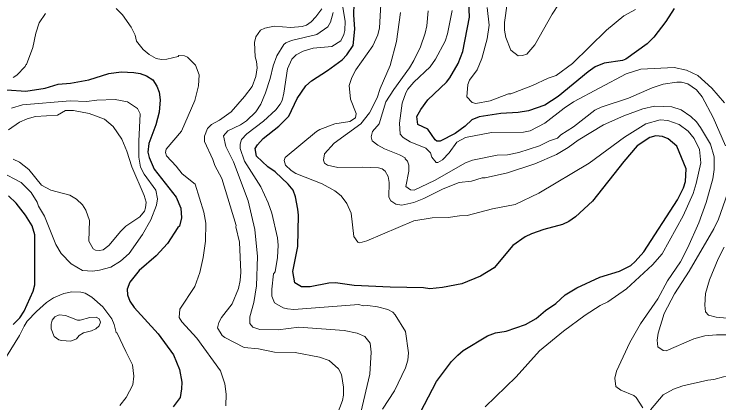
# Model space of a CAD drawing. Extents: x 598.3 to 623.2, y 6902.2 to 6930.1.
# Drawn here: x 604.675 to 606.84, y 6921.072 to 6922.266 of the extents above; entities that cross this region are included whole.
import ezdxf

# ---------------------------------------------------------------- set-up
doc = ezdxf.new("R2010")
doc.units = 0
doc.header["$LTSCALE"] = 0.032
doc.layers.add('1', color=7, linetype='Continuous', lineweight=25)
doc.layers.add('2', color=7, linetype='Continuous', lineweight=13)

msp = doc.modelspace()

# ---------------------------------------------------------------- linework, layer by layer
at = {"layer": '1'}
for points in [[(606.6849, 6921.8829), (606.6671, 6921.8901), (606.6472, 6921.8926), (606.6283, 6921.8869), (606.5897, 6921.8621), (606.5483, 6921.8136), (606.4524, 6921.6916), (606.3995, 6921.6433), (606.3795, 6921.6294), (606.3604, 6921.6204), (606.3021, 6921.605), (606.2647, 6921.5917), (606.2449, 6921.5819), (606.2076, 6921.5553), (606.15, 6921.4866), (606.108, 6921.4608), (606.0506, 6921.4377), (605.9913, 6921.4262), (605.9528, 6921.4224), (605.9324, 6921.4256), (605.8306, 6921.4273), (605.7203, 6921.4328), (605.662, 6921.4409), (605.6423, 6921.4393), (605.5843, 6921.428), (605.5576, 6921.4288), (605.5373, 6921.4408), (605.5315, 6921.4756), (605.5467, 6921.5523), (605.5484, 6921.6488), (605.5469, 6921.6673), (605.5391, 6921.7051), (605.5322, 6921.7258), (605.5175, 6921.7438), (605.4774, 6921.7815), (605.4548, 6921.7972), (605.4198, 6921.8297), (605.4157, 6921.8535), (605.4224, 6921.8645), (605.4405, 6921.8843), (605.4888, 6921.9221), (605.5191, 6921.9524), (605.545, 6922.0073), (605.571, 6922.0462), (605.5891, 6922.0617), (605.6376, 6922.0927), (605.6833, 6922.1256), (605.6978, 6922.1409), (605.7165, 6922.1697), (605.7216, 6922.22), (605.7184, 6922.264), (605.72, 6922.299)], [(606.7027, 6922.2837), (606.6772, 6922.2433), (606.6402, 6922.1957), (606.6196, 6922.1754), (606.5541, 6922.1283), (606.5439, 6922.1243), (606.4877, 6922.1153), (606.46, 6922.104), (606.4383, 6922.0889), (606.347, 6922.0134), (606.3059, 6921.9864), (606.2553, 6921.9694), (606.2238, 6921.9639), (606.1704, 6921.9613), (606.1037, 6921.9509), (606.0811, 6921.942), (606.0606, 6921.9224), (606.0306, 6921.8995), (605.9839, 6921.8765), (605.9737, 6921.8765), (605.9687, 6921.8804), (605.9463, 6921.9129), (605.9159, 6921.927), (605.9127, 6921.9514), (605.9248, 6921.9736), (605.9464, 6922.0025), (606.0039, 6922.0575), (606.0141, 6922.071), (606.0389, 6922.1143), (606.0536, 6922.1519), (606.0738, 6922.257), (606.0722, 6922.3051)], [(604.6531, 6922.0342), (604.7107, 6922.0295), (604.77, 6922.0392), (604.8102, 6922.0512), (604.8487, 6922.0545), (604.9049, 6922.0645), (604.9663, 6922.0838), (605.0037, 6922.0885), (605.043, 6922.0869), (605.0624, 6922.0837), (605.0814, 6922.0766), (605.1016, 6922.0642), (605.1137, 6922.0448), (605.1208, 6922.0261), (605.1234, 6922.003), (605.1202, 6921.9652), (605.1103, 6921.9259), (605.0887, 6921.8686), (605.0855, 6921.8421), (605.09, 6921.8256), (605.105, 6921.7904), (605.1728, 6921.704), (605.1873, 6921.6699), (605.1898, 6921.64), (605.1834, 6921.6144), (605.1785, 6921.6107), (605.1459, 6921.5621), (605.1118, 6921.5232), (605.0589, 6921.4791), (605.031, 6921.4423), (605.0221, 6921.4209), (605.023, 6921.404), (605.0304, 6921.3843), (605.0439, 6921.3651), (605.1176, 6921.2842), (605.1647, 6921.2199), (605.1831, 6921.1745), (605.1906, 6921.1352), (605.1898, 6921.1152), (605.1851, 6921.0886), (605.1641, 6921.0593)], [(605.8627, 6920.928), (605.973, 6921.1376), (606.0193, 6921.1986), (606.0379, 6921.2189), (606.0551, 6921.2329), (606.1295, 6921.2777), (606.154, 6921.2871), (606.1866, 6921.292), (606.2467, 6921.3125), (606.2786, 6921.3316), (606.3077, 6921.3559), (606.3391, 6921.3775), (606.3679, 6921.4039), (606.4035, 6921.4257), (606.4748, 6921.4582), (606.5351, 6921.4768), (606.5694, 6921.494), (606.5835, 6921.5062), (606.6101, 6921.5355), (606.7129, 6921.6958), (606.7314, 6921.733), (606.7375, 6921.7518), (606.7399, 6921.7906), (606.7108, 6921.861), (606.6849, 6921.8829)], [(604.7102, 6921.6488), (604.6816, 6921.6852), (604.6582, 6921.7078)], [(604.672, 6921.3124), (604.6925, 6921.333), (604.7057, 6921.354), (604.7331, 6921.4148), (604.7389, 6921.4344), (604.7382, 6921.5886), (604.7306, 6921.616), (604.7102, 6921.6488)]]:
    msp.add_lwpolyline(points, dxfattribs=at)
at = {"layer": '2'}
for points in [[(605.8035, 6922.3336), (605.7977, 6922.2243), (605.7922, 6922.2024), (605.7774, 6922.1692), (605.7247, 6922.0956), (605.7122, 6922.0713), (605.7047, 6922.0469), (605.7087, 6922.0046), (605.7256, 6921.9614), (605.7241, 6921.9481), (605.7067, 6921.9365), (605.6604, 6921.9291), (605.6148, 6921.912), (605.6037, 6921.9057), (605.5081, 6921.8261), (605.5047, 6921.8163), (605.5088, 6921.8021), (605.526, 6921.7861), (605.5409, 6921.7766), (605.6219, 6921.745), (605.6601, 6921.7234), (605.6797, 6921.7078), (605.6976, 6921.6849), (605.711, 6921.6549), (605.7183, 6921.583), (605.7309, 6921.566), (605.7371, 6921.564), (605.7587, 6921.5695), (605.9031, 6921.6311), (605.9594, 6921.64), (606.0088, 6921.6412), (606.0436, 6921.6465), (606.0675, 6921.6475), (606.1445, 6921.6676), (606.2144, 6921.6813), (606.287, 6921.7166), (606.4416, 6921.8089), (606.5502, 6921.8881), (606.6163, 6921.9294), (606.6604, 6921.9411), (606.6836, 6921.9395), (606.7188, 6921.9273), (606.7462, 6921.9065), (606.7643, 6921.8844), (606.7812, 6921.8505), (606.7853, 6921.8098), (606.7709, 6921.7459), (606.7611, 6921.7148), (606.7304, 6921.6468), (606.6657, 6921.5303), (606.6361, 6921.4957), (606.5562, 6921.4224), (606.4993, 6921.3824), (606.4759, 6921.3712), (606.4297, 6921.3415), (606.3632, 6921.292), (606.2891, 6921.232), (606.2172, 6921.1521), (606.122, 6921.0603)], [(605.8066, 6921.0524), (605.844, 6921.1093), (605.8776, 6921.1797), (605.8843, 6921.2027), (605.8868, 6921.2262), (605.8776, 6921.2909), (605.8462, 6921.3423), (605.8384, 6921.3508), (605.8231, 6921.3586), (605.7918, 6921.3674), (605.7615, 6921.3712), (605.7476, 6921.3706), (605.7337, 6921.3738), (605.5346, 6921.3592), (605.5147, 6921.3607), (605.5018, 6921.3644), (605.4755, 6921.3797), (605.4667, 6921.4), (605.4667, 6921.4209), (605.4723, 6921.4682), (605.4771, 6921.475), (605.4844, 6921.5184), (605.4861, 6921.5569), (605.4843, 6921.5791), (605.4665, 6921.6552), (605.4557, 6921.6861), (605.4333, 6921.7359), (605.3832, 6921.8149), (605.3697, 6921.8532), (605.3695, 6921.8669), (605.3735, 6921.881), (605.3903, 6921.8981), (605.4416, 6921.9379), (605.4788, 6921.9727), (605.4925, 6921.9898), (605.4982, 6922.0011), (605.5039, 6922.0235), (605.5153, 6922.0985), (605.5286, 6922.1279), (605.5418, 6922.141), (605.5628, 6922.1526), (605.594, 6922.1614), (605.6517, 6922.1671), (605.6793, 6922.1839), (605.6884, 6922.2034), (605.6911, 6922.2163), (605.6917, 6922.2442), (605.6821, 6922.3054)], [(606.3497, 6922.2988), (606.3284, 6922.2661), (606.2745, 6922.1724), (606.2507, 6922.1435), (606.2368, 6922.1387), (606.2236, 6922.1379), (606.2009, 6922.1552), (606.1862, 6922.1943), (606.1813, 6922.2174), (606.1818, 6922.2403), (606.1903, 6922.2985)], [(605.3258, 6921.0631), (605.3266, 6921.0988), (605.3227, 6921.1306), (605.3087, 6921.1708), (605.2361, 6921.2707), (605.1908, 6921.3209), (605.1818, 6921.3344), (605.184, 6921.3595), (605.2301, 6921.4294), (605.2455, 6921.4727), (605.2562, 6921.5184), (605.2627, 6921.5691), (605.2643, 6921.6236), (605.2578, 6921.6582), (605.2309, 6921.7438), (605.1918, 6921.7757), (605.1732, 6921.7992), (605.1428, 6921.8311), (605.1397, 6921.8407), (605.1422, 6921.8515), (605.1889, 6921.907), (605.23, 6922.0005), (605.2415, 6922.0458), (605.244, 6922.0793), (605.2327, 6922.1095), (605.2081, 6922.1339), (605.1987, 6922.1378), (605.1813, 6922.1395), (605.1791, 6922.1363), (605.1444, 6922.1279), (605.1278, 6922.1266), (605.1116, 6922.1299), (605.09, 6922.1421), (605.0718, 6922.1579), (605.0514, 6922.1837), (605.0465, 6922.2018), (605.0346, 6922.2259), (605.0083, 6922.2642), (604.9887, 6922.284)], [(605.6204, 6922.2828), (605.6024, 6922.2583), (605.5874, 6922.2425), (605.5732, 6922.232), (605.5596, 6922.2281), (605.525, 6922.2254), (605.4742, 6922.2294), (605.4454, 6922.2231), (605.4318, 6922.217), (605.4173, 6922.1962), (605.414, 6922.179), (605.4157, 6922.1347), (605.4198, 6922.1207), (605.4213, 6922.1012), (605.4181, 6922.0742), (605.4067, 6922.0442), (605.3831, 6922.0132), (605.3415, 6921.9658), (605.3059, 6921.9405), (605.2818, 6921.927), (605.2693, 6921.9146), (605.2595, 6921.8914), (605.2603, 6921.8745), (605.2852, 6921.82), (605.2913, 6921.8011), (605.3128, 6921.7615), (605.3571, 6921.6167), (605.3559, 6921.6123), (605.3678, 6921.5662), (605.3712, 6921.4737), (605.3696, 6921.4477), (605.3647, 6921.4234), (605.345, 6921.3762), (605.3119, 6921.3339), (605.3043, 6921.3188), (605.3001, 6921.3027), (605.3143, 6921.2793), (605.3228, 6921.2724), (605.3822, 6921.2425), (605.4257, 6921.2377), (605.4751, 6921.2281), (605.539, 6921.2264), (605.613, 6921.2127), (605.6425, 6921.202), (605.6713, 6921.1764), (605.6804, 6921.159), (605.6868, 6921.1207), (605.6868, 6921.0959), (605.6836, 6921.0797), (605.6625, 6921.0232)], [(605.9475, 6922.2766), (605.9426, 6922.2308), (605.9377, 6922.2081), (605.9239, 6922.1661), (605.9036, 6922.1239), (605.8902, 6922.1017), (605.8414, 6922.0351), (605.8172, 6921.9965), (605.7966, 6921.9292), (605.7765, 6921.9059), (605.7719, 6921.889), (605.7751, 6921.8767), (605.7929, 6921.8636), (605.8134, 6921.8524), (605.8595, 6921.8342), (605.8761, 6921.8246), (605.8765, 6921.8213), (605.8834, 6921.8141), (605.8877, 6921.802), (605.8876, 6921.7835), (605.8787, 6921.7366), (605.8934, 6921.7267), (605.9043, 6921.7259), (605.9667, 6921.7553), (606.0622, 6921.8099), (606.0837, 6921.8179), (606.1591, 6921.8328), (606.1909, 6921.8343), (606.2254, 6921.8409), (606.2894, 6921.8616), (606.3198, 6921.8772), (606.3445, 6921.8852), (606.355, 6921.8952), (606.394, 6921.9205), (606.4589, 6921.9708), (606.4787, 6921.9804), (606.5629, 6922.0079), (606.6357, 6922.0395), (606.6688, 6922.0512), (606.7114, 6922.057), (606.7254, 6922.0569), (606.7446, 6922.052), (606.7717, 6922.0333), (606.7888, 6922.0119), (606.8228, 6921.9488), (606.8607, 6921.8616)], [(605.958, 6921.8273), (605.9548, 6921.8406), (605.9399, 6921.8546), (605.8923, 6921.8736), (605.8699, 6921.8875), (605.8616, 6921.8978), (605.8594, 6921.9309), (605.8678, 6921.9923), (605.8781, 6922.0243), (605.8847, 6922.0356), (605.9029, 6922.0568), (605.9538, 6922.1048), (605.9695, 6922.1277), (605.9996, 6922.183), (606.0064, 6922.2061), (606.0211, 6922.2777)], [(606.0975, 6922.0956), (606.0744, 6922.0632), (606.069, 6922.0497), (606.0665, 6922.0127), (606.0821, 6921.9947), (606.0941, 6921.9922), (606.138, 6922.0003), (606.194, 6922.0213), (606.2009, 6922.0214), (606.2678, 6922.0467), (606.3164, 6922.0695), (606.3407, 6922.0774), (606.3908, 6922.1148), (606.4951, 6922.2168), (606.5487, 6922.2608), (606.5843, 6922.2802)], [(606.1288, 6922.2863), (606.1344, 6922.2321), (606.1288, 6922.1903), (606.1123, 6922.1296), (606.0975, 6922.0956)], [(604.7711, 6922.2686), (604.752, 6922.2391), (604.7415, 6922.2073), (604.7326, 6922.1636), (604.7133, 6922.1118), (604.7099, 6922.1093), (604.7092, 6922.1049), (604.6837, 6922.0786), (604.6724, 6922.0716)], [(605.6049, 6922.2033), (605.639, 6922.2272), (605.6466, 6922.2413), (605.6552, 6922.2708)], [(606.8217, 6921.7598), (606.8257, 6921.7885), (606.8257, 6921.8278), (606.8143, 6921.867), (606.7838, 6921.9183), (606.7714, 6921.9349), (606.754, 6921.9516), (606.7249, 6921.9722), (606.6961, 6921.9817), (606.6431, 6921.9833), (606.6072, 6921.9751), (606.5484, 6921.9539), (606.4863, 6921.9261), (606.4081, 6921.8788), (606.3772, 6921.8565), (606.3415, 6921.835), (606.2751, 6921.8067), (606.1911, 6921.7784), (606.1221, 6921.7631), (606.1129, 6921.7629), (606.0808, 6921.7533), (606.0422, 6921.7493), (605.9931, 6921.7297), (605.9343, 6921.6994), (605.9031, 6921.6874), (605.8663, 6921.6798), (605.8482, 6921.6829), (605.8329, 6921.6922), (605.8261, 6921.7036), (605.8269, 6921.7495), (605.8245, 6921.7677), (605.815, 6921.7838), (605.8054, 6921.7912), (605.7946, 6921.794), (605.7453, 6921.7963), (605.6696, 6921.7947), (605.6379, 6921.8018), (605.6289, 6921.8089), (605.6254, 6921.8181), (605.6284, 6921.8371), (605.6586, 6921.8699), (605.7398, 6921.9294), (605.767, 6921.9629), (605.7903, 6922.009), (605.7996, 6922.0373), (605.8302, 6922.1082), (605.8504, 6922.1827), (605.8618, 6922.2713)], [(605.7402, 6921.0424), (605.7676, 6921.1603), (605.7718, 6921.2275), (605.7686, 6921.255), (605.7527, 6921.2755), (605.7295, 6921.2864), (605.6896, 6921.2944), (605.5495, 6921.3041), (605.4859, 6921.2961), (605.4302, 6921.2977), (605.4086, 6921.3042), (605.3995, 6921.3157), (605.3996, 6921.3367), (605.4115, 6921.3805), (605.4198, 6921.4315), (605.4229, 6921.5213), (605.4148, 6921.6047), (605.3942, 6921.6926), (605.3491, 6921.812), (605.3254, 6921.8593), (605.3186, 6921.8923), (605.3314, 6921.9078), (605.3701, 6921.9257), (605.3889, 6921.9388), (605.4179, 6921.9664), (605.4328, 6921.99), (605.4476, 6922.0247), (605.4617, 6922.0685), (605.4706, 6922.1074), (605.4818, 6922.1381), (605.5038, 6922.1727), (605.5094, 6922.1781), (605.5277, 6922.1849), (605.6049, 6922.2033)], [(606.8577, 6921.9935), (606.8189, 6922.0388), (606.7754, 6922.0781), (606.741, 6922.0938), (606.7034, 6922.1023), (606.6002, 6922.0973), (606.5554, 6922.0828), (606.3938, 6921.9972), (606.3647, 6921.9778), (606.306, 6921.9308), (606.2608, 6921.9078), (606.24, 6921.9032), (606.142, 6921.9023), (606.0617, 6921.8877), (606.0357, 6921.8731), (606.0112, 6921.8406), (605.991, 6921.8188), (605.9772, 6921.8109), (605.9713, 6921.8109), (605.958, 6921.8273)], [(604.6343, 6921.7815), (604.6968, 6921.7493), (604.7275, 6921.7178), (604.7454, 6921.6885), (604.7499, 6921.6764), (604.7685, 6921.6455), (604.8033, 6921.5582), (604.8192, 6921.5309), (604.8507, 6921.4989), (604.8853, 6921.4789), (604.916, 6921.4765), (604.9372, 6921.4795), (604.9726, 6921.4889), (605.0014, 6921.5075), (605.0283, 6921.5311), (605.069, 6921.5897), (605.0946, 6921.6342), (605.1123, 6921.6795), (605.1153, 6921.6989), (605.1104, 6921.7251), (605.0748, 6921.7744), (605.0638, 6921.7965), (605.0587, 6921.8269), (605.0586, 6921.8755), (605.0626, 6921.9599), (605.0543, 6921.9762), (605.0234, 6921.9972), (604.985, 6922.0035), (604.9294, 6922.0019), (604.8977, 6921.9979), (604.8469, 6922.0002), (604.7004, 6921.9874), (604.6671, 6921.9773)], [(604.6578, 6921.9111), (604.6911, 6921.9344), (604.7146, 6921.9444), (604.7408, 6921.9518), (604.8083, 6921.9557), (604.8328, 6921.9703), (604.8577, 6921.9703), (604.9055, 6921.9615), (604.9529, 6921.9435), (604.9792, 6921.9211), (605.0064, 6921.8821), (605.0218, 6921.8448), (605.0367, 6921.7974), (605.0744, 6921.7088), (605.0805, 6921.6885), (605.0789, 6921.6708), (605.0755, 6921.6609), (605.0613, 6921.6435), (605.0186, 6921.6145), (605.003, 6921.5997), (604.9659, 6921.5555), (604.9483, 6921.5425), (604.9372, 6921.5397), (604.9248, 6921.5411), (604.918, 6921.5454), (604.9041, 6921.5683), (604.9065, 6921.6322), (604.8955, 6921.6635), (604.8847, 6921.6807), (604.8671, 6921.6973), (604.8461, 6921.7103), (604.7876, 6921.7255), (604.7594, 6921.7411), (604.7201, 6921.7892), (604.6919, 6921.8116), (604.6716, 6921.8209)], [(606.6065, 6921.0565), (606.5861, 6921.088), (606.5789, 6921.0944), (606.5395, 6921.1105), (606.5235, 6921.1224), (606.5207, 6921.1481), (606.5263, 6921.1691), (606.5664, 6921.2572), (606.5993, 6921.3149), (606.6524, 6921.3913), (606.683, 6921.4469), (606.722, 6921.5055), (606.7446, 6921.5489), (606.7792, 6921.6249), (606.8016, 6921.6873), (606.8217, 6921.7598)], [(606.8671, 6921.7148), (606.8391, 6921.6362), (606.8246, 6921.6069), (606.7495, 6921.4763), (606.7039, 6921.4071)], [(606.8872, 6921.3301), (606.8317, 6921.3349), (606.8089, 6921.3418), (606.7992, 6921.3515), (606.7968, 6921.3724), (606.7997, 6921.4076), (606.8111, 6921.4504), (606.8387, 6921.515), (606.8569, 6921.5504)], [(604.9994, 6921.0635), (605.019, 6921.088), (605.0393, 6921.1271), (605.0433, 6921.1538), (605.0391, 6921.1886), (605.018, 6921.2293), (604.9914, 6921.2863), (604.9882, 6921.2884), (604.9827, 6921.3125), (604.9749, 6921.3306), (604.9475, 6921.3666), (604.9134, 6921.3968), (604.8933, 6921.4093), (604.8795, 6921.4125), (604.852, 6921.4133), (604.828, 6921.4077), (604.7965, 6921.3947), (604.7745, 6921.3802), (604.7434, 6921.3522), (604.7156, 6921.3229), (604.7054, 6921.3074), (604.6918, 6921.2788), (604.6515, 6921.2143)], [(606.7039, 6921.4071), (606.6727, 6921.3468), (606.6534, 6921.2858), (606.651, 6921.2645), (606.6533, 6921.2445), (606.6689, 6921.2329), (606.6784, 6921.2314), (606.7637, 6921.2691), (606.7977, 6921.2781), (606.8329, 6921.2815), (606.8928, 6921.2814)], [(607.4238, 6921.0698), (607.3935, 6921.0887), (607.3466, 6921.1097), (607.2724, 6921.1342), (607.1558, 6921.1568), (607.1175, 6921.1616), (606.9421, 6921.1632), (606.8547, 6921.1519), (606.8249, 6921.1436), (606.8067, 6921.1422), (606.7296, 6921.1247), (606.701, 6921.1145), (606.6697, 6921.097), (606.63, 6921.051)]]:
    msp.add_lwpolyline(points, dxfattribs=at)
msp.add_lwpolyline([(604.8326, 6921.3406), (604.8135, 6921.3421), (604.8, 6921.3359), (604.7915, 6921.3258), (604.7884, 6921.3135), (604.7884, 6921.2996), (604.7977, 6921.2758), (604.8123, 6921.2658), (604.8211, 6921.2632), (604.8489, 6921.262), (604.8666, 6921.2692), (604.8751, 6921.2791), (604.888, 6921.2875), (604.9124, 6921.2928), (604.9265, 6921.2999), (604.9359, 6921.3085), (604.9405, 6921.3196), (604.9364, 6921.33), (604.927, 6921.3349), (604.9076, 6921.3341), (604.8784, 6921.3259), (604.87, 6921.326)], close=True, dxfattribs=at)

doc.saveas('drawing.dxf')
